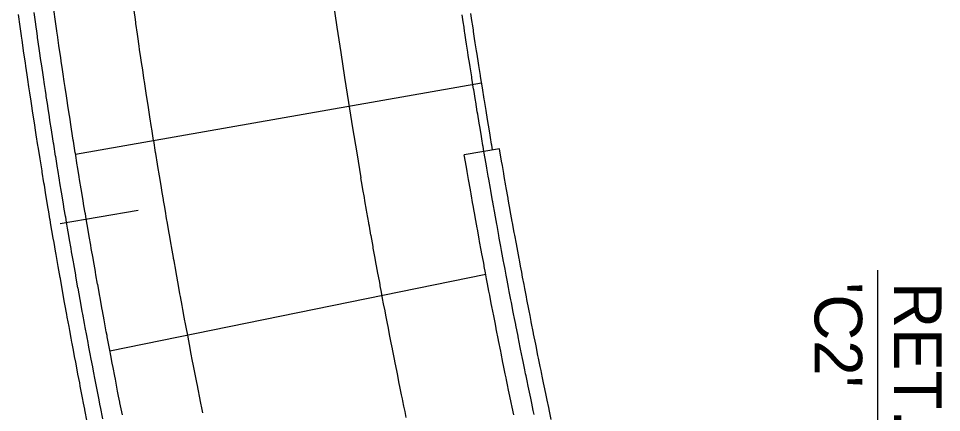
# Model space of a CAD drawing. Extents: x 2145147 to 2158018, y 137519 to 148068.
# Drawn here: x 2150900.1 to 2150969.9, y 143808.9 to 143838.7 of the extents above; entities that cross this region are included whole.
import ezdxf

# ---------------------------------------------------------------- set-up
doc = ezdxf.new("R2010")
doc.units = 0
for name, color, linetype in [('PR_Align_Ramp_J', 7, 'Continuous'), ('PR_Align_Service_C_Leader', 7, 'Continuous'), ('PR_Align_Service_C_Txt', 7, 'Continuous'), ('PR_Joint_Contraction', 7, 'Continuous'), ('PR_Joint_Long', 7, 'Continuous'), ('PR_Road_Concrete', 7, 'Continuous')]:
    doc.layers.add(name, color=color, linetype=linetype)

msp = doc.modelspace()

# ---------------------------------------------------------------- linework, layer by layer
at = {"layer": 'PR_Align_Ramp_J'}
msp.add_lwpolyline([(2150903.286, 143823.236), (2150909.201, 143824.241)], dxfattribs=at)
at = {"layer": 'PR_Align_Service_C_Leader'}
msp.add_lwpolyline([(2150953.194, 143758.068), (2150965.116, 143786.546), (2150965.116, 143819.688)], dxfattribs=at)
at = {"layer": 'PR_Joint_Contraction'}
for p, q in [((2150935.152, 143833.841), (2150904.454, 143828.456)), ((2150935.465, 143819.377), (2150907.057, 143813.571))]:
    msp.add_line(p, q, dxfattribs=at)
at = {"layer": 'PR_Joint_Long'}
for points in [[(2150914.077, 143808.904), (2150914.05, 143809.036), (2150913.882, 143809.881), (2150913.873, 143809.922), (2150913.698, 143810.811), (2150913.689, 143810.857), (2150913.598, 143811.32), (2150913.524, 143811.698), (2150913.497, 143811.834), (2150913.351, 143812.585), (2150913.307, 143812.813), (2150913.18, 143813.473), (2150913.119, 143813.791), (2150913.011, 143814.361), (2150912.933, 143814.77), (2150912.843, 143815.249), (2150912.749, 143815.75), (2150912.729, 143815.857), (2150912.676, 143816.137), (2150912.566, 143816.729), (2150912.512, 143817.026), (2150912.386, 143817.709), (2150912.348, 143817.915), (2150912.207, 143818.689), (2150912.186, 143818.804), (2150912.03, 143819.67), (2150912.026, 143819.694), (2150911.899, 143820.402), (2150911.867, 143820.585), (2150911.855, 143820.649), (2150911.709, 143821.475), (2150911.682, 143821.63), (2150911.553, 143822.366), (2150911.51, 143822.612), (2150911.399, 143823.256), (2150911.341, 143823.594), (2150911.246, 143824.147), (2150911.173, 143824.576), (2150911.109, 143824.954), (2150911.095, 143825.038), (2150911.007, 143825.558), (2150910.945, 143825.93), (2150910.843, 143826.541), (2150910.796, 143826.821), (2150910.68, 143827.524), (2150910.65, 143827.713), (2150910.52, 143828.508), (2150910.504, 143828.605), (2150910.361, 143829.492), (2150910.36, 143829.499), (2150910.358, 143829.511), (2150910.218, 143830.392), (2150910.205, 143830.474), (2150910.077, 143831.285), (2150910.05, 143831.458), (2150909.938, 143832.178), (2150909.897, 143832.443), (2150909.8, 143833.071), (2150909.745, 143833.428), (2150909.664, 143833.965), (2150909.647, 143834.076), (2150909.596, 143834.413), (2150909.529, 143834.859), (2150909.448, 143835.398), (2150909.396, 143835.753), (2150909.302, 143836.384), (2150909.264, 143836.647), (2150909.159, 143837.37), (2150909.134, 143837.541), (2150909.016, 143838.356), (2150909.005, 143838.437), (2150908.975, 143838.646), (2150908.878, 143839.333)], [(2150929.46, 143808.542), (2150929.363, 143809.01), (2150929.282, 143809.403), (2150929.2, 143809.803), (2150929.168, 143809.958), (2150929.106, 143810.263), (2150928.975, 143810.907), (2150928.931, 143811.124), (2150928.783, 143811.857), (2150928.758, 143811.985), (2150928.594, 143812.806), (2150928.586, 143812.847), (2150928.415, 143813.71), (2150928.406, 143813.755), (2150928.318, 143814.205), (2150928.246, 143814.572), (2150928.22, 143814.705), (2150928.078, 143815.435), (2150928.035, 143815.656), (2150927.912, 143816.297), (2150927.853, 143816.607), (2150927.747, 143817.16), (2150927.672, 143817.558), (2150927.584, 143818.023), (2150927.493, 143818.51), (2150927.473, 143818.615), (2150927.422, 143818.887), (2150927.315, 143819.462), (2150927.262, 143819.751), (2150927.14, 143820.414), (2150927.103, 143820.615), (2150926.966, 143821.367), (2150926.946, 143821.479), (2150926.794, 143822.32), (2150926.79, 143822.344), (2150926.667, 143823.032), (2150926.635, 143823.209), (2150926.624, 143823.272), (2150926.482, 143824.075), (2150926.456, 143824.226), (2150926.331, 143824.94), (2150926.289, 143825.18), (2150926.181, 143825.806), (2150926.124, 143826.134), (2150926.032, 143826.673)]]:
    msp.add_lwpolyline(points, dxfattribs=at)
msp.add_arc((2151437.501, 143913.999), 518.871, 182.89269, 189.68919, dxfattribs=at)
at = {"layer": 'PR_Road_Concrete'}
msp.add_line((2150936.503, 143828.88), (2150933.841, 143828.427), dxfattribs=at)
for points in [[(2150906.514, 143808.461), (2150906.336, 143809.36), (2150906.327, 143809.408), (2150906.234, 143809.877), (2150906.16, 143810.259), (2150906.132, 143810.399), (2150905.985, 143811.159), (2150905.94, 143811.391), (2150905.811, 143812.06), (2150905.749, 143812.383), (2150905.639, 143812.96), (2150905.561, 143813.376), (2150905.469, 143813.861), (2150905.374, 143814.368), (2150905.353, 143814.478), (2150905.3, 143814.762), (2150905.189, 143815.362), (2150905.133, 143815.663), (2150905.006, 143816.355), (2150904.967, 143816.565), (2150904.824, 143817.349), (2150904.803, 143817.467), (2150904.645, 143818.343), (2150904.64, 143818.369), (2150904.512, 143819.086), (2150904.479, 143819.272), (2150904.467, 143819.338), (2150904.319, 143820.174), (2150904.292, 143820.333), (2150904.161, 143821.077), (2150904.118, 143821.328), (2150904.005, 143821.981), (2150903.946, 143822.323), (2150903.85, 143822.884), (2150903.776, 143823.319), (2150903.711, 143823.702), (2150903.696, 143823.788), (2150903.607, 143824.315), (2150903.544, 143824.692), (2150903.441, 143825.312), (2150903.394, 143825.596), (2150903.276, 143826.309), (2150903.245, 143826.501), (2150903.114, 143827.306), (2150903.097, 143827.406), (2150902.953, 143828.303), (2150902.951, 143828.311), (2150902.949, 143828.324), (2150902.807, 143829.216), (2150902.794, 143829.301), (2150902.664, 143830.122), (2150902.637, 143830.299), (2150902.523, 143831.028), (2150902.481, 143831.297), (2150902.383, 143831.934), (2150902.328, 143832.295), (2150902.245, 143832.84), (2150902.228, 143832.953), (2150902.176, 143833.294), (2150902.108, 143833.747), (2150902.027, 143834.293), (2150901.973, 143834.653), (2150901.879, 143835.293), (2150901.84, 143835.56), (2150901.733, 143836.293), (2150901.708, 143836.467), (2150901.589, 143837.292), (2150901.577, 143837.375), (2150901.547, 143837.588), (2150901.448, 143838.282), (2150901.447, 143838.293), (2150901.321, 143839.19)], [(2150907.992, 143808.754), (2150907.814, 143809.651), (2150907.805, 143809.699), (2150907.713, 143810.167), (2150907.638, 143810.548), (2150907.611, 143810.687), (2150907.464, 143811.446), (2150907.419, 143811.676), (2150907.291, 143812.343), (2150907.229, 143812.666), (2150907.12, 143813.241), (2150907.041, 143813.656), (2150906.95, 143814.14), (2150906.855, 143814.646), (2150906.834, 143814.755), (2150906.781, 143815.038), (2150906.67, 143815.636), (2150906.615, 143815.937), (2150906.488, 143816.627), (2150906.449, 143816.836), (2150906.307, 143817.618), (2150906.285, 143817.736), (2150906.128, 143818.609), (2150906.123, 143818.635), (2150905.995, 143819.35), (2150905.963, 143819.535), (2150905.951, 143819.601), (2150905.803, 143820.436), (2150905.776, 143820.593), (2150905.646, 143821.336), (2150905.602, 143821.586), (2150905.489, 143822.237), (2150905.431, 143822.578), (2150905.335, 143823.138), (2150905.261, 143823.572), (2150905.196, 143823.953), (2150905.182, 143824.039), (2150905.093, 143824.565), (2150905.03, 143824.941), (2150904.927, 143825.559), (2150904.88, 143825.842), (2150904.763, 143826.553), (2150904.732, 143826.745), (2150904.601, 143827.547), (2150904.585, 143827.647), (2150904.44, 143828.541), (2150904.439, 143828.549), (2150904.437, 143828.563), (2150904.295, 143829.452), (2150904.282, 143829.536), (2150904.153, 143830.355), (2150904.125, 143830.532), (2150904.012, 143831.259), (2150903.97, 143831.527), (2150903.873, 143832.162), (2150903.817, 143832.523), (2150903.735, 143833.066), (2150903.718, 143833.179), (2150903.666, 143833.519), (2150903.598, 143833.97), (2150903.517, 143834.515), (2150903.464, 143834.874), (2150903.37, 143835.512), (2150903.33, 143835.779), (2150903.224, 143836.509), (2150903.199, 143836.683), (2150903.08, 143837.506), (2150903.069, 143837.588), (2150903.038, 143837.8), (2150902.94, 143838.493), (2150902.939, 143838.503), (2150902.813, 143839.399)], [(2150905.344, 143808.228), (2150905.165, 143809.129), (2150905.156, 143809.177), (2150905.064, 143809.647), (2150904.989, 143810.031), (2150904.961, 143810.171), (2150904.813, 143810.933), (2150904.769, 143811.165), (2150904.64, 143811.835), (2150904.578, 143812.159), (2150904.467, 143812.737), (2150904.388, 143813.154), (2150904.297, 143813.64), (2150904.201, 143814.149), (2150904.181, 143814.259), (2150904.127, 143814.543), (2150904.016, 143815.144), (2150903.96, 143815.447), (2150903.832, 143816.14), (2150903.794, 143816.35), (2150903.651, 143817.136), (2150903.629, 143817.254), (2150903.471, 143818.132), (2150903.466, 143818.158), (2150903.338, 143818.877), (2150903.305, 143819.063), (2150903.293, 143819.129), (2150903.145, 143819.968), (2150903.117, 143820.126), (2150902.986, 143820.873), (2150902.942, 143821.124), (2150902.829, 143821.778), (2150902.77, 143822.121), (2150902.674, 143822.683), (2150902.599, 143823.119), (2150902.534, 143823.503), (2150902.52, 143823.589), (2150902.431, 143824.118), (2150902.368, 143824.495), (2150902.264, 143825.116), (2150902.217, 143825.402), (2150902.099, 143826.115), (2150902.067, 143826.308), (2150901.936, 143827.115), (2150901.92, 143827.215), (2150901.775, 143828.114), (2150901.774, 143828.122), (2150901.771, 143828.135), (2150901.629, 143829.029), (2150901.615, 143829.114), (2150901.486, 143829.937), (2150901.458, 143830.114), (2150901.344, 143830.845), (2150901.302, 143831.115), (2150901.204, 143831.753), (2150901.149, 143832.115), (2150901.066, 143832.661), (2150901.048, 143832.774), (2150900.997, 143833.116), (2150900.929, 143833.57), (2150900.847, 143834.118), (2150900.793, 143834.478), (2150900.699, 143835.119), (2150900.659, 143835.387), (2150900.552, 143836.121), (2150900.527, 143836.297), (2150900.408, 143837.123), (2150900.396, 143837.206), (2150900.366, 143837.419), (2150900.267, 143838.116), (2150900.265, 143838.126), (2150900.139, 143839.025)], [(2150935.327, 143828.68), (2150935.266, 143829.04), (2150935.252, 143829.121), (2150935.168, 143829.617), (2150935.109, 143829.972), (2150935.012, 143830.555), (2150934.967, 143830.822), (2150934.857, 143831.492), (2150934.827, 143831.674), (2150934.704, 143832.431), (2150934.689, 143832.525), (2150934.553, 143833.369), (2150934.551, 143833.376), (2150934.549, 143833.389), (2150934.416, 143834.228), (2150934.403, 143834.308), (2150934.281, 143835.08), (2150934.255, 143835.247), (2150934.148, 143835.933), (2150934.109, 143836.186), (2150934.017, 143836.785), (2150933.965, 143837.125), (2150933.887, 143837.638), (2150933.871, 143837.744), (2150933.822, 143838.065), (2150933.758, 143838.491), (2150933.681, 143839.005)], [(2150935.984, 143828.791), (2150935.923, 143829.151), (2150935.909, 143829.232), (2150935.826, 143829.727), (2150935.767, 143830.082), (2150935.67, 143830.664), (2150935.625, 143830.931), (2150935.515, 143831.6), (2150935.485, 143831.781), (2150935.362, 143832.537), (2150935.347, 143832.631), (2150935.211, 143833.474), (2150935.21, 143833.482), (2150935.208, 143833.494), (2150935.074, 143834.333), (2150935.061, 143834.412), (2150934.94, 143835.184), (2150934.914, 143835.35), (2150934.807, 143836.035), (2150934.768, 143836.288), (2150934.676, 143836.886), (2150934.624, 143837.226), (2150934.546, 143837.738), (2150934.53, 143837.844), (2150934.481, 143838.165), (2150934.417, 143838.589), (2150934.341, 143839.103)], [(2150940.422, 143808.389), (2150940.286, 143809.032), (2150940.226, 143809.317), (2150940.109, 143809.874), (2150940.031, 143810.245), (2150939.933, 143810.716), (2150939.838, 143811.174), (2150939.759, 143811.559), (2150939.679, 143811.951), (2150939.647, 143812.103), (2150939.586, 143812.402), (2150939.458, 143813.032), (2150939.415, 143813.245), (2150939.271, 143813.962), (2150939.245, 143814.089), (2150939.085, 143814.892), (2150939.077, 143814.933), (2150938.91, 143815.777), (2150938.901, 143815.822), (2150938.814, 143816.262), (2150938.744, 143816.621), (2150938.718, 143816.752), (2150938.58, 143817.466), (2150938.538, 143817.683), (2150938.417, 143818.311), (2150938.359, 143818.615), (2150938.256, 143819.156), (2150938.182, 143819.546), (2150938.096, 143820.002), (2150938.006, 143820.478), (2150937.987, 143820.581), (2150937.937, 143820.848), (2150937.833, 143821.411), (2150937.78, 143821.694), (2150937.661, 143822.343), (2150937.625, 143822.54), (2150937.491, 143823.276), (2150937.471, 143823.387), (2150937.322, 143824.209), (2150937.318, 143824.234), (2150937.197, 143824.907), (2150937.167, 143825.081), (2150937.156, 143825.143), (2150937.017, 143825.928), (2150936.991, 143826.077), (2150936.868, 143826.776), (2150936.827, 143827.011), (2150936.721, 143827.624), (2150936.666, 143827.945), (2150936.503, 143828.88)], [(2150937.584, 143808.761), (2150937.467, 143809.321), (2150937.388, 143809.694), (2150937.29, 143810.167), (2150937.195, 143810.628), (2150937.115, 143811.015), (2150937.034, 143811.408), (2150937.003, 143811.561), (2150936.941, 143811.862), (2150936.812, 143812.496), (2150936.769, 143812.71), (2150936.624, 143813.43), (2150936.598, 143813.558), (2150936.437, 143814.365), (2150936.429, 143814.406), (2150936.261, 143815.255), (2150936.252, 143815.3), (2150936.165, 143815.743), (2150936.094, 143816.104), (2150936.069, 143816.236), (2150935.929, 143816.953), (2150935.887, 143817.172), (2150935.766, 143817.803), (2150935.707, 143818.108), (2150935.603, 143818.652), (2150935.529, 143819.044), (2150935.443, 143819.503), (2150935.353, 143819.981), (2150935.334, 143820.085), (2150935.283, 143820.353), (2150935.178, 143820.919), (2150935.126, 143821.203), (2150935.005, 143821.856), (2150934.969, 143822.054), (2150934.834, 143822.794), (2150934.814, 143822.905), (2150934.665, 143823.732), (2150934.661, 143823.757), (2150934.54, 143824.434), (2150934.509, 143824.608), (2150934.497, 143824.671), (2150934.358, 143825.46), (2150934.332, 143825.61), (2150934.209, 143826.312), (2150934.168, 143826.549), (2150934.061, 143827.165), (2150934.005, 143827.488), (2150933.841, 143828.427)], [(2150939.119, 143808.785), (2150939.058, 143809.071), (2150938.941, 143809.629), (2150938.863, 143810.002), (2150938.765, 143810.474), (2150938.67, 143810.932), (2150938.591, 143811.318), (2150938.51, 143811.711), (2150938.479, 143811.864), (2150938.417, 143812.163), (2150938.289, 143812.795), (2150938.246, 143813.009), (2150938.101, 143813.727), (2150938.075, 143813.854), (2150937.915, 143814.659), (2150937.907, 143814.7), (2150937.739, 143815.546), (2150937.73, 143815.591), (2150937.643, 143816.033), (2150937.573, 143816.393), (2150937.547, 143816.524), (2150937.409, 143817.239), (2150937.366, 143817.457), (2150937.245, 143818.086), (2150937.187, 143818.391), (2150937.084, 143818.934), (2150937.01, 143819.325), (2150936.923, 143819.781), (2150936.834, 143820.259), (2150936.814, 143820.362), (2150936.765, 143820.629), (2150936.66, 143821.193), (2150936.607, 143821.477), (2150936.487, 143822.128), (2150936.451, 143822.325), (2150936.317, 143823.063), (2150936.297, 143823.174), (2150936.148, 143823.998), (2150936.144, 143824.023), (2150936.023, 143824.698), (2150935.992, 143824.872), (2150935.981, 143824.934), (2150935.842, 143825.721), (2150935.816, 143825.87), (2150935.693, 143826.571), (2150935.652, 143826.807), (2150935.546, 143827.421), (2150935.49, 143827.743), (2150935.327, 143828.68)]]:
    msp.add_lwpolyline(points, dxfattribs=at)

# ---------------------------------------------------------------- texts
at = {"layer": 'PR_Align_Service_C_Txt'}
for s, p in [("'C2'", (2150960.323, 143818.791)), ('RET. WALL', (2150966.323, 143818.791))]:
    msp.add_text(s, height=3.6, rotation=270, dxfattribs=at).set_placement(p)

doc.saveas('drawing.dxf')
